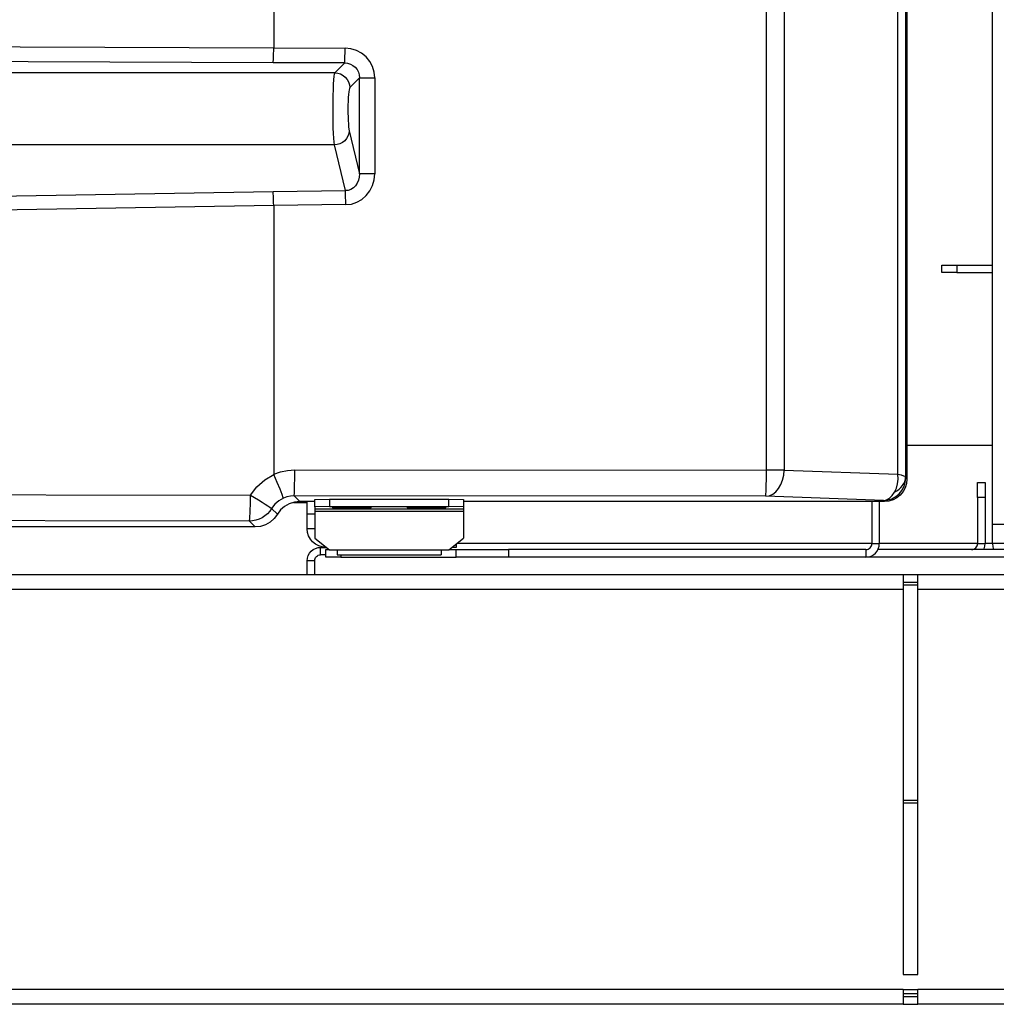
# Model space of a CAD drawing. Header units: millimetres. Extents: x 0 to 39025, y -31299 to 8400.
# Tile 330 of 373: x 15024 to 15155, y 3756 to 3888. Entities that reach past the tile are written whole.
import ezdxf

# ---------------------------------------------------------------- set-up
doc = ezdxf.new("R2010")
doc.units = ezdxf.units.MM

# ---------------------------------------------------------------- blocks, each defined once
blk = doc.blocks.new('Adapt 2 (spodaj)')
at = {"lineweight": 25}
for points in [[(969.5, 64.38), (969.5, 64.38), (969.5, 216.78), (969.5, 216.78)], [(939.15, 71.68), (939.15, 71.68), (939.15, 212.88), (939.15, 212.88)], [(941.53, 212.88), (941.53, 212.88), (941.53, 71.68), (941.53, 71.68)], [(956.81, 71.14), (956.81, 71.14), (956.81, 213.41), (956.81, 213.41)], [(957.83, 213.76), (957.83, 213.76), (957.83, 70.8), (957.83, 70.8)], [(958, 214.08), (958, 214.08), (958, 70.47), (958, 70.47)], [(873, 212.82), (873, 212.82), (873, 128.38), (873, 128.38)], [(555.08, 129.67), (555.08, 129.67), (873, 128.38), (873, 128.38)], [(873, 128.38), (873, 128.38), (873, 128.38), (873, 128.38)], [(873, 128.38), (873, 128.38), (882.58, 128.36), (882.58, 128.36)], [(872.93, 126.39), (872.93, 126.39), (554.99, 127.68), (554.99, 127.68)], [(882.53, 126.36), (882.53, 126.36), (872.93, 126.39), (872.93, 126.39)], [(881.21, 125.04), (881.21, 125.04), (882.53, 126.36), (882.53, 126.36)], [(881.21, 125.04), (881.21, 125.04), (500.48, 125.04), (500.48, 125.04)], [(884.51, 124.36), (884.51, 124.36), (883.2, 123.05), (883.2, 123.05)], [(884.51, 111.5), (884.51, 111.5), (884.51, 124.36), (884.51, 124.36)], [(886.56, 124.36), (886.56, 124.36), (886.56, 111.5), (886.56, 111.5)], [(883.13, 117.24), (883.13, 117.24), (884.51, 111.5), (884.51, 111.5)], [(881.15, 115.36), (881.15, 115.36), (500.59, 115.36), (500.59, 115.36)], [(882.62, 109.22), (882.62, 109.22), (881.15, 115.36), (881.15, 115.36)], [(586.67, 104.28), (586.67, 104.28), (872.93, 109.12), (872.93, 109.12)], [(872.93, 109.12), (872.93, 109.12), (882.62, 109.22), (882.62, 109.22)], [(873, 107.24), (873, 107.24), (586.76, 102.4), (586.76, 102.4)], [(882.67, 107.34), (882.67, 107.34), (873, 107.24), (873, 107.24)], [(873, 107.24), (873, 107.24), (873, 107.24), (873, 107.24)], [(873, 107.24), (873, 107.24), (873, 71.14), (873, 71.14)], [(962.7, 98.23), (962.7, 98.23), (962.7, 99.23), (962.7, 99.23)], [(962.7, 99.23), (962.7, 99.23), (964.7, 99.23), (964.7, 99.23)], [(964.7, 99.23), (964.7, 99.23), (964.7, 98.23), (964.7, 98.23)], [(964.7, 99.23), (964.7, 99.23), (969.5, 99.23), (969.5, 99.23)], [(964.7, 98.23), (964.7, 98.23), (962.7, 98.23), (962.7, 98.23)], [(964.7, 98.23), (964.7, 98.23), (969.5, 98.23), (969.5, 98.23)], [(958, 75.03), (958, 75.03), (969.5, 75.03), (969.5, 75.03)], [(875.83, 71.73), (875.83, 71.73), (939.15, 71.68), (939.15, 71.68)], [(941.53, 71.68), (941.53, 71.68), (956.81, 71.14), (956.81, 71.14)], [(957.85, 70.63), (957.85, 70.63), (958, 70.47), (958, 70.47)], [(967.5, 70.03), (967.5, 70.03), (968.5, 70.03), (968.5, 70.03)], [(967.5, 68.03), (967.5, 68.03), (967.5, 70.03), (967.5, 70.03)], [(968.5, 70.03), (968.5, 70.03), (968.5, 68.03), (968.5, 68.03)], [(650.23, 68.7), (650.23, 68.7), (869.89, 68.34), (869.89, 68.34)], [(939.05, 68.18), (939.05, 68.18), (875.73, 68.24), (875.73, 68.24)], [(875.73, 68.24), (875.73, 68.24), (876.5, 67.48), (876.5, 67.48)], [(878.5, 67.48), (878.5, 67.48), (876.5, 67.48), (876.5, 67.48)], [(877.5, 65.83), (877.5, 65.83), (877.5, 67.48), (877.5, 67.48)], [(878.5, 67.75), (878.5, 67.75), (880.5, 67.82), (880.5, 67.82)], [(878.5, 66.75), (878.5, 66.75), (878.5, 67.75), (878.5, 67.75)], [(880.5, 67.82), (880.5, 67.82), (880.5, 66.82), (880.5, 66.82)], [(880.5, 67.82), (880.5, 67.82), (896.5, 67.82), (896.5, 67.82)], [(896.5, 66.82), (896.5, 66.82), (896.5, 67.82), (896.5, 67.82)], [(896.5, 67.82), (896.5, 67.82), (898.5, 67.75), (898.5, 67.75)], [(898.5, 67.75), (898.5, 67.75), (898.5, 66.75), (898.5, 66.75)], [(955, 67.48), (955, 67.48), (898.5, 67.48), (898.5, 67.48)], [(954.85, 67.63), (954.85, 67.63), (939.05, 68.18), (939.05, 68.18)], [(953.3, 67.48), (953.3, 67.48), (953.3, 61.83), (953.3, 61.83)], [(954.3, 67.48), (954.3, 67.48), (954.3, 61.83), (954.3, 61.83)], [(955, 67.48), (955, 67.48), (954.85, 67.63), (954.85, 67.63)], [(968.5, 68.03), (968.5, 68.03), (967.5, 68.03), (967.5, 68.03)], [(967.5, 68.03), (967.5, 68.03), (967.5, 61.83), (967.5, 61.83)], [(968.5, 68.03), (968.5, 68.03), (968.5, 61.83), (968.5, 61.83)], [(872.72, 66.55), (872.72, 66.55), (873.49, 65.78), (873.49, 65.78)], [(875.65, 67.37), (875.65, 67.37), (877.5, 67.37), (877.5, 67.37)], [(880.5, 66.82), (880.5, 66.82), (878.5, 66.75), (878.5, 66.75)], [(878.5, 66.75), (878.5, 66.75), (878.5, 66.5), (878.5, 66.5)], [(878.5, 66.5), (878.5, 66.5), (898.5, 66.5), (898.5, 66.5)], [(878.5, 66.2), (878.5, 66.2), (898.5, 66.2), (898.5, 66.2)], [(878.5, 66.2), (878.5, 66.2), (878.5, 62.55), (878.5, 62.55)], [(880.5, 66.82), (880.5, 66.82), (896.5, 66.82), (896.5, 66.82)], [(898.5, 66.75), (898.5, 66.75), (896.5, 66.82), (896.5, 66.82)], [(898.5, 66.75), (898.5, 66.75), (898.5, 66.5), (898.5, 66.5)], [(898.5, 66.2), (898.5, 66.2), (898.5, 62.55), (898.5, 62.55)], [(869.73, 64.84), (869.73, 64.84), (650.07, 65.2), (650.07, 65.2)], [(870.49, 64.08), (870.49, 64.08), (869.73, 64.84), (869.73, 64.84)], [(877.5, 65.83), (877.5, 65.83), (878.5, 65.83), (878.5, 65.83)], [(877.5, 63.83), (877.5, 63.83), (877.5, 65.83), (877.5, 65.83)], [(870.49, 64.08), (870.49, 64.08), (47.45, 64.08), (47.45, 64.08)], [(878.5, 63.83), (878.5, 63.83), (877.5, 63.83), (877.5, 63.83)], [(969.5, 61.83), (969.5, 61.83), (969.5, 64.38), (969.5, 64.38)], [(878.5, 62.55), (878.5, 62.55), (880.5, 61), (880.5, 61)], [(896.5, 61), (896.5, 61), (898.5, 62.55), (898.5, 62.55)], [(879.3, 60.33), (879.3, 60.33), (879.3, 61.33), (879.3, 61.33)], [(879.3, 61.33), (879.3, 61.33), (880, 61.33), (880, 61.33)], [(880, 61.39), (880, 61.39), (880, 61.33), (880, 61.33)], [(880, 61.33), (880, 61.33), (880.08, 61.33), (880.08, 61.33)], [(880, 60.02), (880, 60.02), (880, 61.03), (880, 61.03)], [(880, 61.03), (880, 61.03), (880.46, 61.03), (880.46, 61.03)], [(880.5, 61), (880.5, 61), (881.5, 61), (881.5, 61)], [(881.5, 61), (881.5, 61), (895.5, 61), (895.5, 61)], [(895.5, 61), (895.5, 61), (896.5, 61), (896.5, 61)], [(896.54, 61.03), (896.54, 61.03), (897.5, 61.03), (897.5, 61.03)], [(897.5, 61.33), (897.5, 61.33), (896.92, 61.33), (896.92, 61.33)], [(897.5, 61.77), (897.5, 61.77), (897.5, 61.33), (897.5, 61.33)], [(897.5, 60.02), (897.5, 60.02), (897.5, 61.03), (897.5, 61.03)], [(897.5, 61.03), (897.5, 61.03), (904.5, 61.03), (904.5, 61.03)], [(953.3, 61.83), (953.3, 61.83), (897.57, 61.83), (897.57, 61.83)], [(904.5, 61.03), (904.5, 61.03), (904.5, 60.02), (904.5, 60.02)], [(952.5, 61.03), (952.5, 61.03), (904.5, 61.03), (904.5, 61.03)], [(952.5, 61.03), (952.5, 61.03), (952.5, 60.02), (952.5, 60.02)], [(953.3, 61.83), (953.3, 61.83), (954.3, 61.83), (954.3, 61.83)], [(986.5, 61.03), (986.5, 61.03), (954.11, 61.03), (954.11, 61.03)], [(967.5, 61.83), (967.5, 61.83), (954.3, 61.83), (954.3, 61.83)], [(967.5, 61.83), (967.5, 61.83), (968.5, 61.83), (968.5, 61.83)], [(969.5, 61.83), (969.5, 61.83), (968.5, 61.83), (968.5, 61.83)], [(971, 61.83), (971, 61.83), (969.5, 61.83), (969.5, 61.83)], [(878.5, 59.53), (878.5, 59.53), (877.5, 59.53), (877.5, 59.53)], [(877.5, 57.66), (877.5, 57.66), (877.5, 59.53), (877.5, 59.53)], [(878.5, 57.66), (878.5, 57.66), (878.5, 59.53), (878.5, 59.53)], [(880, 60.33), (880, 60.33), (879.3, 60.33), (879.3, 60.33)], [(882, 60.02), (882, 60.02), (880, 60.02), (880, 60.02)], [(881.5, 60.33), (881.5, 60.33), (895.5, 60.33), (895.5, 60.33)], [(882, 60.33), (882, 60.33), (882, 60.02), (882, 60.02)], [(882, 60.02), (882, 60.02), (897.5, 60.02), (897.5, 60.02)], [(904.5, 60.02), (904.5, 60.02), (897.5, 60.02), (897.5, 60.02)], [(952.5, 60.02), (952.5, 60.02), (904.5, 60.02), (904.5, 60.02)], [(986.5, 60.02), (986.5, 60.02), (952.5, 60.02), (952.5, 60.02)], [(957.49, 57.66), (957.49, 57.66), (54.51, 57.66), (54.51, 57.66)], [(959.49, 57.66), (959.49, 57.66), (957.49, 57.66), (957.49, 57.66)], [(1095.49, 57.66), (1095.49, 57.66), (959.49, 57.66), (959.49, 57.66)], [(957.49, 55.66), (957.49, 55.66), (54.51, 55.66), (54.51, 55.66)], [(957.49, 56.66), (957.49, 56.66), (959.49, 56.66), (959.49, 56.66)], [(959.49, 56.27), (959.49, 56.27), (957.49, 56.27), (957.49, 56.27)], [(957.49, 55.66), (957.49, 55.66), (957.49, 3.98), (957.49, 3.98)], [(1095.49, 55.66), (1095.49, 55.66), (959.49, 55.66), (959.49, 55.66)], [(959.49, 3.98), (959.49, 3.98), (959.49, 55.66), (959.49, 55.66)], [(959.49, 27.32), (959.49, 27.32), (957.49, 27.32), (957.49, 27.32)], [(957.49, 27.04), (957.49, 27.04), (959.49, 27.04), (959.49, 27.04)], [(957.49, 3.98), (957.49, 3.98), (959.49, 3.98), (959.49, 3.98)], [(957.49, 1.98), (957.49, 1.98), (6.52, 1.98), (6.52, 1.98)], [(957.49, 1.98), (957.49, 1.98), (959.49, 1.98), (959.49, 1.98)], [(959.49, 1.4), (959.49, 1.4), (957.49, 1.4), (957.49, 1.4)], [(1095.49, 1.98), (1095.49, 1.98), (959.49, 1.98), (959.49, 1.98)], [(959.49, 0.98), (959.49, 0.98), (957.49, 0.98), (957.49, 0.98)], [(957.49, -0.02), (957.49, -0.02), (6.52, -0.02), (6.52, -0.02)], [(957.49, -0.02), (957.49, -0.02), (959.49, -0.02), (959.49, -0.02)], [(1095.49, -0.02), (1095.49, -0.02), (959.49, -0.02), (959.49, -0.02)]]:
    blk.add_open_spline(points, degree=3, dxfattribs=at)
for points, knots in [([(872.93, 126.39), (872.93, 126.39), (872.94, 126.45), (872.94, 126.45), (872.94, 126.45), (872.95, 126.58), (872.95, 126.58), (872.95, 126.58), (872.96, 126.78), (872.96, 126.78), (872.96, 126.78), (872.97, 127.03), (872.97, 127.03), (872.97, 127.03), (872.99, 127.32), (872.99, 127.32), (872.99, 127.32), (872.99, 127.65), (872.99, 127.65), (872.99, 127.65), (873, 128.01), (873, 128.01), (873, 128.01), (873, 128.38), (873, 128.38)], [0, 0, 0, 0, 1, 1, 1, 2, 2, 2, 3, 3, 3, 4, 4, 4, 5, 5, 5, 6, 6, 6, 7, 7, 7, 8, 8, 8, 8]), ([(882.53, 126.36), (882.53, 126.36), (882.54, 126.43), (882.54, 126.43), (882.54, 126.43), (882.55, 126.56), (882.55, 126.56), (882.55, 126.56), (882.56, 126.76), (882.56, 126.76), (882.56, 126.76), (882.57, 127.01), (882.57, 127.01), (882.57, 127.01), (882.57, 127.3), (882.57, 127.3), (882.57, 127.3), (882.58, 127.63), (882.58, 127.63), (882.58, 127.63), (882.58, 127.99), (882.58, 127.99), (882.58, 127.99), (882.58, 128.36), (882.58, 128.36)], [0, 0, 0, 0, 1, 1, 1, 2, 2, 2, 3, 3, 3, 4, 4, 4, 5, 5, 5, 6, 6, 6, 7, 7, 7, 8, 8, 8, 8]), ([(886.56, 124.36), (886.56, 124.36), (886.48, 125.14), (886.48, 125.14), (886.48, 125.14), (886.26, 125.89), (886.26, 125.89), (886.26, 125.89), (885.89, 126.58), (885.89, 126.58), (885.89, 126.58), (885.4, 127.18), (885.4, 127.18), (885.4, 127.18), (884.8, 127.68), (884.8, 127.68), (884.8, 127.68), (884.11, 128.05), (884.11, 128.05), (884.11, 128.05), (883.36, 128.28), (883.36, 128.28), (883.36, 128.28), (882.58, 128.36), (882.58, 128.36)], [0, 0, 0, 0, 1, 1, 1, 2, 2, 2, 3, 3, 3, 4, 4, 4, 5, 5, 5, 6, 6, 6, 7, 7, 7, 8, 8, 8, 8]), ([(882.53, 126.36), (882.53, 126.36), (882.92, 126.33), (882.92, 126.33), (882.92, 126.33), (883.3, 126.21), (883.3, 126.21), (883.3, 126.21), (883.64, 126.03), (883.64, 126.03), (883.64, 126.03), (883.94, 125.78), (883.94, 125.78), (883.94, 125.78), (884.19, 125.48), (884.19, 125.48), (884.19, 125.48), (884.37, 125.13), (884.37, 125.13), (884.37, 125.13), (884.48, 124.76), (884.48, 124.76), (884.48, 124.76), (884.51, 124.36), (884.51, 124.36)], [0, 0, 0, 0, 1, 1, 1, 2, 2, 2, 3, 3, 3, 4, 4, 4, 5, 5, 5, 6, 6, 6, 7, 7, 7, 8, 8, 8, 8]), ([(881.15, 115.36), (881.15, 115.36), (881.1, 115.75), (881.1, 115.75), (881.1, 115.75), (881.06, 116.27), (881.06, 116.27), (881.06, 116.27), (881.03, 116.91), (881.03, 116.91), (881.03, 116.91), (881, 117.66), (881, 117.66), (881, 117.66), (880.99, 118.49), (880.99, 118.49), (880.99, 118.49), (880.97, 119.37), (880.97, 119.37), (880.97, 119.37), (880.97, 120.27), (880.97, 120.27), (880.97, 120.27), (880.98, 121.16), (880.98, 121.16), (880.98, 121.16), (880.99, 122.01), (880.99, 122.01), (880.99, 122.01), (881.01, 122.81), (881.01, 122.81), (881.01, 122.81), (881.04, 123.51), (881.04, 123.51), (881.04, 123.51), (881.08, 124.11), (881.08, 124.11), (881.08, 124.11), (881.12, 124.57), (881.12, 124.57), (881.12, 124.57), (881.16, 124.88), (881.16, 124.88), (881.16, 124.88), (881.21, 125.04), (881.21, 125.04)], [0, 0, 0, 0, 1, 1, 1, 2, 2, 2, 3, 3, 3, 4, 4, 4, 5, 5, 5, 6, 6, 6, 7, 7, 7, 8, 8, 8, 9, 9, 9, 10, 10, 10, 11, 11, 11, 12, 12, 12, 13, 13, 13, 14, 14, 14, 15, 15, 15, 15]), ([(881.21, 125.04), (881.21, 125.04), (881.6, 125), (881.6, 125), (881.6, 125), (881.97, 124.89), (881.97, 124.89), (881.97, 124.89), (882.31, 124.7), (882.31, 124.7), (882.31, 124.7), (882.61, 124.45), (882.61, 124.45), (882.61, 124.45), (882.86, 124.15), (882.86, 124.15), (882.86, 124.15), (883.05, 123.81), (883.05, 123.81), (883.05, 123.81), (883.16, 123.44), (883.16, 123.44), (883.16, 123.44), (883.2, 123.05), (883.2, 123.05)], [0, 0, 0, 0, 1, 1, 1, 2, 2, 2, 3, 3, 3, 4, 4, 4, 5, 5, 5, 6, 6, 6, 7, 7, 7, 8, 8, 8, 8]), ([(884.51, 124.36), (884.51, 124.36), (884.58, 124.36), (884.58, 124.36), (884.58, 124.36), (884.72, 124.36), (884.72, 124.36), (884.72, 124.36), (884.92, 124.36), (884.92, 124.36), (884.92, 124.36), (885.18, 124.36), (885.18, 124.36), (885.18, 124.36), (885.48, 124.36), (885.48, 124.36), (885.48, 124.36), (885.82, 124.36), (885.82, 124.36), (885.82, 124.36), (886.18, 124.36), (886.18, 124.36), (886.18, 124.36), (886.56, 124.36), (886.56, 124.36)], [0, 0, 0, 0, 1, 1, 1, 2, 2, 2, 3, 3, 3, 4, 4, 4, 5, 5, 5, 6, 6, 6, 7, 7, 7, 8, 8, 8, 8]), ([(883.2, 123.05), (883.2, 123.05), (883.16, 122.95), (883.16, 122.95), (883.16, 122.95), (883.11, 122.77), (883.11, 122.77), (883.11, 122.77), (883.07, 122.49), (883.07, 122.49), (883.07, 122.49), (883.04, 122.13), (883.04, 122.13), (883.04, 122.13), (883.01, 121.71), (883.01, 121.71), (883.01, 121.71), (882.98, 121.23), (882.98, 121.23), (882.98, 121.23), (882.97, 120.72), (882.97, 120.72), (882.97, 120.72), (882.97, 120.18), (882.97, 120.18), (882.97, 120.18), (882.97, 119.64), (882.97, 119.64), (882.97, 119.64), (882.98, 119.12), (882.98, 119.12), (882.98, 119.12), (883, 118.62), (883, 118.62), (883, 118.62), (883.02, 118.17), (883.02, 118.17), (883.02, 118.17), (883.05, 117.79), (883.05, 117.79), (883.05, 117.79), (883.09, 117.47), (883.09, 117.47), (883.09, 117.47), (883.13, 117.24), (883.13, 117.24)], [0, 0, 0, 0, 1, 1, 1, 2, 2, 2, 3, 3, 3, 4, 4, 4, 5, 5, 5, 6, 6, 6, 7, 7, 7, 8, 8, 8, 9, 9, 9, 10, 10, 10, 11, 11, 11, 12, 12, 12, 13, 13, 13, 14, 14, 14, 15, 15, 15, 15]), ([(883.13, 117.24), (883.13, 117.24), (883.09, 116.88), (883.09, 116.88), (883.09, 116.88), (882.97, 116.54), (882.97, 116.54), (882.97, 116.54), (882.78, 116.22), (882.78, 116.22), (882.78, 116.22), (882.53, 115.93), (882.53, 115.93), (882.53, 115.93), (882.23, 115.7), (882.23, 115.7), (882.23, 115.7), (881.89, 115.52), (881.89, 115.52), (881.89, 115.52), (881.53, 115.41), (881.53, 115.41), (881.53, 115.41), (881.15, 115.36), (881.15, 115.36)], [0, 0, 0, 0, 1, 1, 1, 2, 2, 2, 3, 3, 3, 4, 4, 4, 5, 5, 5, 6, 6, 6, 7, 7, 7, 8, 8, 8, 8]), ([(884.51, 111.5), (884.51, 111.5), (884.49, 111.05), (884.49, 111.05), (884.49, 111.05), (884.39, 110.62), (884.39, 110.62), (884.39, 110.62), (884.22, 110.22), (884.22, 110.22), (884.22, 110.22), (883.99, 109.88), (883.99, 109.88), (883.99, 109.88), (883.7, 109.59), (883.7, 109.59), (883.7, 109.59), (883.37, 109.38), (883.37, 109.38), (883.37, 109.38), (883, 109.26), (883, 109.26), (883, 109.26), (882.62, 109.22), (882.62, 109.22)], [0, 0, 0, 0, 1, 1, 1, 2, 2, 2, 3, 3, 3, 4, 4, 4, 5, 5, 5, 6, 6, 6, 7, 7, 7, 8, 8, 8, 8]), ([(882.67, 107.34), (882.67, 107.34), (883.44, 107.42), (883.44, 107.42), (883.44, 107.42), (884.17, 107.66), (884.17, 107.66), (884.17, 107.66), (884.84, 108.05), (884.84, 108.05), (884.84, 108.05), (885.43, 108.57), (885.43, 108.57), (885.43, 108.57), (885.91, 109.2), (885.91, 109.2), (885.91, 109.2), (886.27, 109.91), (886.27, 109.91), (886.27, 109.91), (886.49, 110.69), (886.49, 110.69), (886.49, 110.69), (886.56, 111.5), (886.56, 111.5)], [0, 0, 0, 0, 1, 1, 1, 2, 2, 2, 3, 3, 3, 4, 4, 4, 5, 5, 5, 6, 6, 6, 7, 7, 7, 8, 8, 8, 8]), ([(886.56, 111.5), (886.56, 111.5), (886.18, 111.5), (886.18, 111.5), (886.18, 111.5), (885.82, 111.5), (885.82, 111.5), (885.82, 111.5), (885.48, 111.5), (885.48, 111.5), (885.48, 111.5), (885.18, 111.5), (885.18, 111.5), (885.18, 111.5), (884.92, 111.5), (884.92, 111.5), (884.92, 111.5), (884.72, 111.5), (884.72, 111.5), (884.72, 111.5), (884.58, 111.5), (884.58, 111.5), (884.58, 111.5), (884.51, 111.5), (884.51, 111.5)], [0, 0, 0, 0, 1, 1, 1, 2, 2, 2, 3, 3, 3, 4, 4, 4, 5, 5, 5, 6, 6, 6, 7, 7, 7, 8, 8, 8, 8]), ([(873, 107.24), (873, 107.24), (872.99, 107.59), (872.99, 107.59), (872.99, 107.59), (872.99, 107.93), (872.99, 107.93), (872.99, 107.93), (872.97, 108.25), (872.97, 108.25), (872.97, 108.25), (872.96, 108.53), (872.96, 108.53), (872.96, 108.53), (872.95, 108.78), (872.95, 108.78), (872.95, 108.78), (872.94, 108.98), (872.94, 108.98), (872.94, 108.98), (872.93, 109.12), (872.93, 109.12)], [0, 0, 0, 0, 1, 1, 1, 2, 2, 2, 3, 3, 3, 4, 4, 4, 5, 5, 5, 6, 6, 6, 7, 7, 7, 7]), ([(882.67, 107.34), (882.67, 107.34), (882.67, 107.64), (882.67, 107.64), (882.67, 107.64), (882.67, 107.94), (882.67, 107.94), (882.67, 107.94), (882.66, 108.22), (882.66, 108.22), (882.66, 108.22), (882.66, 108.48), (882.66, 108.48), (882.66, 108.48), (882.64, 108.72), (882.64, 108.72), (882.64, 108.72), (882.64, 108.92), (882.64, 108.92), (882.64, 108.92), (882.63, 109.09), (882.63, 109.09), (882.63, 109.09), (882.62, 109.22), (882.62, 109.22)], [0, 0, 0, 0, 1, 1, 1, 2, 2, 2, 3, 3, 3, 4, 4, 4, 5, 5, 5, 6, 6, 6, 7, 7, 7, 8, 8, 8, 8]), ([(873, 71.14), (873, 71.14), (873.91, 71.47), (873.91, 71.47), (873.91, 71.47), (874.86, 71.67), (874.86, 71.67), (874.86, 71.67), (875.83, 71.73), (875.83, 71.73)], [0, 0, 0, 0, 1, 1, 1, 2, 2, 2, 3, 3, 3, 3]), ([(875.73, 68.24), (875.73, 68.24), (875.75, 68.33), (875.75, 68.33), (875.75, 68.33), (875.77, 68.54), (875.77, 68.54), (875.77, 68.54), (875.79, 68.87), (875.79, 68.87), (875.79, 68.87), (875.8, 69.3), (875.8, 69.3), (875.8, 69.3), (875.81, 69.83), (875.81, 69.83), (875.81, 69.83), (875.82, 70.42), (875.82, 70.42), (875.82, 70.42), (875.83, 71.07), (875.83, 71.07), (875.83, 71.07), (875.83, 71.73), (875.83, 71.73)], [0, 0, 0, 0, 1, 1, 1, 2, 2, 2, 3, 3, 3, 4, 4, 4, 5, 5, 5, 6, 6, 6, 7, 7, 7, 8, 8, 8, 8]), ([(939.05, 68.18), (939.05, 68.18), (939.07, 68.27), (939.07, 68.27), (939.07, 68.27), (939.09, 68.48), (939.09, 68.48), (939.09, 68.48), (939.1, 68.81), (939.1, 68.81), (939.1, 68.81), (939.12, 69.25), (939.12, 69.25), (939.12, 69.25), (939.13, 69.77), (939.13, 69.77), (939.13, 69.77), (939.14, 70.36), (939.14, 70.36), (939.14, 70.36), (939.15, 71.01), (939.15, 71.01), (939.15, 71.01), (939.15, 71.68), (939.15, 71.68)], [0, 0, 0, 0, 1, 1, 1, 2, 2, 2, 3, 3, 3, 4, 4, 4, 5, 5, 5, 6, 6, 6, 7, 7, 7, 8, 8, 8, 8]), ([(939.05, 68.18), (939.05, 68.18), (939.53, 68.26), (939.53, 68.26), (939.53, 68.26), (939.99, 68.47), (939.99, 68.47), (939.99, 68.47), (940.41, 68.8), (940.41, 68.8), (940.41, 68.8), (940.78, 69.23), (940.78, 69.23), (940.78, 69.23), (941.09, 69.76), (941.09, 69.76), (941.09, 69.76), (941.32, 70.36), (941.32, 70.36), (941.32, 70.36), (941.47, 71), (941.47, 71), (941.47, 71), (941.53, 71.68), (941.53, 71.68)], [0, 0, 0, 0, 1, 1, 1, 2, 2, 2, 3, 3, 3, 4, 4, 4, 5, 5, 5, 6, 6, 6, 7, 7, 7, 8, 8, 8, 8]), ([(941.53, 71.68), (941.53, 71.68), (941.28, 71.68), (941.28, 71.68), (941.28, 71.68), (941.02, 71.68), (941.02, 71.68), (941.02, 71.68), (940.73, 71.68), (940.73, 71.68), (940.73, 71.68), (940.44, 71.68), (940.44, 71.68), (940.44, 71.68), (940.13, 71.68), (940.13, 71.68), (940.13, 71.68), (939.8, 71.68), (939.8, 71.68), (939.8, 71.68), (939.48, 71.68), (939.48, 71.68), (939.48, 71.68), (939.15, 71.68), (939.15, 71.68)], [0, 0, 0, 0, 1, 1, 1, 2, 2, 2, 3, 3, 3, 4, 4, 4, 5, 5, 5, 6, 6, 6, 7, 7, 7, 8, 8, 8, 8]), ([(869.89, 68.34), (869.89, 68.34), (870.73, 69.47), (870.73, 69.47), (870.73, 69.47), (871.79, 70.41), (871.79, 70.41), (871.79, 70.41), (873.01, 71.11), (873.01, 71.11)], [0, 0, 0, 0, 1, 1, 1, 2, 2, 2, 3, 3, 3, 3]), ([(873.01, 71.11), (873.01, 71.11), (873, 71.14), (873, 71.14), (873, 71.14), (873, 71.14), (873, 71.14)], [0, 0, 0, 0, 1, 1, 1, 2, 2, 2, 2]), ([(874.3, 67.93), (874.3, 67.93), (874.3, 67.94), (874.3, 67.94), (874.3, 67.94), (874.29, 68), (874.29, 68), (874.29, 68), (874.15, 68.41), (874.15, 68.41), (874.15, 68.41), (873.86, 69.12), (873.86, 69.12), (873.86, 69.12), (873.47, 70.05), (873.47, 70.05), (873.47, 70.05), (873.01, 71.11), (873.01, 71.11)], [0, 0, 0, 0, 1, 1, 1, 2, 2, 2, 3, 3, 3, 4, 4, 4, 5, 5, 5, 6, 6, 6, 6]), ([(954.85, 67.63), (954.85, 67.63), (955.43, 67.69), (955.43, 67.69), (955.43, 67.69), (956, 67.86), (956, 67.86), (956, 67.86), (956.52, 68.14), (956.52, 68.14), (956.52, 68.14), (956.97, 68.51), (956.97, 68.51), (956.97, 68.51), (957.34, 68.96), (957.34, 68.96), (957.34, 68.96), (957.62, 69.48), (957.62, 69.48), (957.62, 69.48), (957.79, 70.04), (957.79, 70.04), (957.79, 70.04), (957.85, 70.63), (957.85, 70.63)], [0, 0, 0, 0, 1, 1, 1, 2, 2, 2, 3, 3, 3, 4, 4, 4, 5, 5, 5, 6, 6, 6, 7, 7, 7, 8, 8, 8, 8]), ([(958, 70.47), (958, 70.47), (957.94, 69.89), (957.94, 69.89), (957.94, 69.89), (957.77, 69.33), (957.77, 69.33), (957.77, 69.33), (957.49, 68.81), (957.49, 68.81), (957.49, 68.81), (957.12, 68.35), (957.12, 68.35), (957.12, 68.35), (956.67, 67.98), (956.67, 67.98), (956.67, 67.98), (956.15, 67.7), (956.15, 67.7), (956.15, 67.7), (955.58, 67.54), (955.58, 67.54), (955.58, 67.54), (955, 67.48), (955, 67.48)], [0, 0, 0, 0, 1, 1, 1, 2, 2, 2, 3, 3, 3, 4, 4, 4, 5, 5, 5, 6, 6, 6, 7, 7, 7, 8, 8, 8, 8]), ([(956.35, 68.75), (956.35, 68.75), (956.59, 69.27), (956.59, 69.27), (956.59, 69.27), (956.75, 69.86), (956.75, 69.86), (956.75, 69.86), (956.82, 70.49), (956.82, 70.49), (956.82, 70.49), (956.81, 71.14), (956.81, 71.14)], [0, 0, 0, 0, 1, 1, 1, 2, 2, 2, 3, 3, 3, 4, 4, 4, 4]), ([(956.35, 68.75), (956.35, 68.75), (956.66, 68.93), (956.66, 68.93), (956.66, 68.93), (956.95, 69.13), (956.95, 69.13), (956.95, 69.13), (957.2, 69.37), (957.2, 69.37), (957.2, 69.37), (957.42, 69.62), (957.42, 69.62), (957.42, 69.62), (957.59, 69.9), (957.59, 69.9), (957.59, 69.9), (957.72, 70.19), (957.72, 70.19), (957.72, 70.19), (957.8, 70.49), (957.8, 70.49), (957.8, 70.49), (957.83, 70.8), (957.83, 70.8)], [0, 0, 0, 0, 1, 1, 1, 2, 2, 2, 3, 3, 3, 4, 4, 4, 5, 5, 5, 6, 6, 6, 7, 7, 7, 8, 8, 8, 8]), ([(956.81, 71.14), (956.81, 71.14), (957.23, 71.05), (957.23, 71.05), (957.23, 71.05), (957.54, 70.95), (957.54, 70.95), (957.54, 70.95), (957.75, 70.87), (957.75, 70.87), (957.75, 70.87), (957.83, 70.8), (957.83, 70.8)], [0, 0, 0, 0, 1, 1, 1, 2, 2, 2, 3, 3, 3, 4, 4, 4, 4]), ([(957.83, 70.8), (957.83, 70.8), (957.84, 70.73), (957.84, 70.73), (957.84, 70.73), (957.84, 70.68), (957.84, 70.68), (957.84, 70.68), (957.84, 70.64), (957.84, 70.64), (957.84, 70.64), (957.85, 70.63), (957.85, 70.63)], [0, 0, 0, 0, 1, 1, 1, 2, 2, 2, 3, 3, 3, 4, 4, 4, 4]), ([(954.85, 67.63), (954.85, 67.63), (955.26, 67.72), (955.26, 67.72), (955.26, 67.72), (955.66, 67.94), (955.66, 67.94), (955.66, 67.94), (956.03, 68.29), (956.03, 68.29), (956.03, 68.29), (956.35, 68.75), (956.35, 68.75)], [0, 0, 0, 0, 1, 1, 1, 2, 2, 2, 3, 3, 3, 4, 4, 4, 4]), ([(869.73, 64.84), (869.73, 64.84), (869.76, 64.93), (869.76, 64.93), (869.76, 64.93), (869.79, 65.14), (869.79, 65.14), (869.79, 65.14), (869.81, 65.48), (869.81, 65.48), (869.81, 65.48), (869.84, 65.91), (869.84, 65.91), (869.84, 65.91), (869.86, 66.43), (869.86, 66.43), (869.86, 66.43), (869.87, 67.03), (869.87, 67.03), (869.87, 67.03), (869.88, 67.67), (869.88, 67.67), (869.88, 67.67), (869.89, 68.34), (869.89, 68.34)], [0, 0, 0, 0, 1, 1, 1, 2, 2, 2, 3, 3, 3, 4, 4, 4, 5, 5, 5, 6, 6, 6, 7, 7, 7, 8, 8, 8, 8]), ([(869.89, 68.34), (869.89, 68.34), (870.44, 68.01), (870.44, 68.01), (870.44, 68.01), (870.96, 67.69), (870.96, 67.69), (870.96, 67.69), (871.45, 67.39), (871.45, 67.39), (871.45, 67.39), (871.87, 67.13), (871.87, 67.13), (871.87, 67.13), (872.22, 66.9), (872.22, 66.9), (872.22, 66.9), (872.48, 66.72), (872.48, 66.72), (872.48, 66.72), (872.65, 66.61), (872.65, 66.61), (872.65, 66.61), (872.72, 66.55), (872.72, 66.55)], [0, 0, 0, 0, 1, 1, 1, 2, 2, 2, 3, 3, 3, 4, 4, 4, 5, 5, 5, 6, 6, 6, 7, 7, 7, 8, 8, 8, 8]), ([(874.3, 67.93), (874.3, 67.93), (873.68, 67.58), (873.68, 67.58), (873.68, 67.58), (873.15, 67.12), (873.15, 67.12), (873.15, 67.12), (872.72, 66.55), (872.72, 66.55)], [0, 0, 0, 0, 1, 1, 1, 2, 2, 2, 3, 3, 3, 3]), ([(876.5, 67.48), (876.5, 67.48), (875.78, 67.4), (875.78, 67.4), (875.78, 67.4), (875.09, 67.18), (875.09, 67.18), (875.09, 67.18), (874.47, 66.83), (874.47, 66.83), (874.47, 66.83), (873.93, 66.35), (873.93, 66.35), (873.93, 66.35), (873.49, 65.78), (873.49, 65.78)], [0, 0, 0, 0, 1, 1, 1, 2, 2, 2, 3, 3, 3, 4, 4, 4, 5, 5, 5, 5]), ([(875.73, 68.24), (875.73, 68.24), (875.24, 68.21), (875.24, 68.21), (875.24, 68.21), (874.76, 68.1), (874.76, 68.1), (874.76, 68.1), (874.3, 67.93), (874.3, 67.93)], [0, 0, 0, 0, 1, 1, 1, 2, 2, 2, 3, 3, 3, 3]), ([(872.72, 66.55), (872.72, 66.55), (872.47, 66.18), (872.47, 66.18), (872.47, 66.18), (872.17, 65.84), (872.17, 65.84), (872.17, 65.84), (871.82, 65.55), (871.82, 65.55), (871.82, 65.55), (871.45, 65.3), (871.45, 65.3), (871.45, 65.3), (871.05, 65.1), (871.05, 65.1), (871.05, 65.1), (870.62, 64.96), (870.62, 64.96), (870.62, 64.96), (870.17, 64.88), (870.17, 64.88), (870.17, 64.88), (869.73, 64.84), (869.73, 64.84)], [0, 0, 0, 0, 1, 1, 1, 2, 2, 2, 3, 3, 3, 4, 4, 4, 5, 5, 5, 6, 6, 6, 7, 7, 7, 8, 8, 8, 8]), ([(878.5, 66.5), (878.5, 66.5), (878.5, 66.49), (878.5, 66.49), (878.5, 66.49), (878.5, 66.47), (878.5, 66.47), (878.5, 66.47), (878.5, 66.45), (878.5, 66.45), (878.5, 66.45), (878.5, 66.41), (878.5, 66.41), (878.5, 66.41), (878.5, 66.37), (878.5, 66.37), (878.5, 66.37), (878.5, 66.32), (878.5, 66.32), (878.5, 66.32), (878.5, 66.27), (878.5, 66.27), (878.5, 66.27), (878.5, 66.2), (878.5, 66.2)], [0, 0, 0, 0, 1, 1, 1, 2, 2, 2, 3, 3, 3, 4, 4, 4, 5, 5, 5, 6, 6, 6, 7, 7, 7, 8, 8, 8, 8]), ([(883.5, 66.55), (883.5, 66.55), (884.44, 66.56), (884.44, 66.56), (884.44, 66.56), (885.25, 66.58), (885.25, 66.58), (885.25, 66.58), (885.83, 66.6), (885.83, 66.6), (885.83, 66.6), (886.09, 66.64), (886.09, 66.64), (886.09, 66.64), (886, 66.67), (886, 66.67), (886, 66.67), (885.57, 66.7), (885.57, 66.7), (885.57, 66.7), (884.87, 66.72), (884.87, 66.72), (884.87, 66.72), (883.98, 66.73), (883.98, 66.73), (883.98, 66.73), (883.02, 66.73), (883.02, 66.73), (883.02, 66.73), (882.13, 66.72), (882.13, 66.72), (882.13, 66.72), (881.42, 66.7), (881.42, 66.7), (881.42, 66.7), (881, 66.67), (881, 66.67), (881, 66.67), (880.91, 66.64), (880.91, 66.64), (880.91, 66.64), (881.17, 66.6), (881.17, 66.6), (881.17, 66.6), (881.75, 66.58), (881.75, 66.58), (881.75, 66.58), (882.56, 66.56), (882.56, 66.56), (882.56, 66.56), (883.5, 66.55), (883.5, 66.55)], [0, 0, 0, 0, 1, 1, 1, 2, 2, 2, 3, 3, 3, 4, 4, 4, 5, 5, 5, 6, 6, 6, 7, 7, 7, 8, 8, 8, 9, 9, 9, 10, 10, 10, 11, 11, 11, 12, 12, 12, 13, 13, 13, 14, 14, 14, 15, 15, 15, 16, 16, 16, 17, 17, 17, 17]), ([(893.5, 66.55), (893.5, 66.55), (894.44, 66.56), (894.44, 66.56), (894.44, 66.56), (895.25, 66.58), (895.25, 66.58), (895.25, 66.58), (895.83, 66.6), (895.83, 66.6), (895.83, 66.6), (896.09, 66.64), (896.09, 66.64), (896.09, 66.64), (896, 66.67), (896, 66.67), (896, 66.67), (895.57, 66.7), (895.57, 66.7), (895.57, 66.7), (894.87, 66.72), (894.87, 66.72), (894.87, 66.72), (893.98, 66.73), (893.98, 66.73), (893.98, 66.73), (893.02, 66.73), (893.02, 66.73), (893.02, 66.73), (892.13, 66.72), (892.13, 66.72), (892.13, 66.72), (891.43, 66.7), (891.43, 66.7), (891.43, 66.7), (891, 66.67), (891, 66.67), (891, 66.67), (890.91, 66.64), (890.91, 66.64), (890.91, 66.64), (891.17, 66.6), (891.17, 66.6), (891.17, 66.6), (891.75, 66.58), (891.75, 66.58), (891.75, 66.58), (892.56, 66.56), (892.56, 66.56), (892.56, 66.56), (893.5, 66.55), (893.5, 66.55)], [0, 0, 0, 0, 1, 1, 1, 2, 2, 2, 3, 3, 3, 4, 4, 4, 5, 5, 5, 6, 6, 6, 7, 7, 7, 8, 8, 8, 9, 9, 9, 10, 10, 10, 11, 11, 11, 12, 12, 12, 13, 13, 13, 14, 14, 14, 15, 15, 15, 16, 16, 16, 17, 17, 17, 17]), ([(898.5, 66.5), (898.5, 66.5), (898.5, 66.49), (898.5, 66.49), (898.5, 66.49), (898.5, 66.47), (898.5, 66.47), (898.5, 66.47), (898.5, 66.45), (898.5, 66.45), (898.5, 66.45), (898.5, 66.41), (898.5, 66.41), (898.5, 66.41), (898.5, 66.37), (898.5, 66.37), (898.5, 66.37), (898.5, 66.32), (898.5, 66.32), (898.5, 66.32), (898.5, 66.27), (898.5, 66.27), (898.5, 66.27), (898.5, 66.2), (898.5, 66.2)], [0, 0, 0, 0, 1, 1, 1, 2, 2, 2, 3, 3, 3, 4, 4, 4, 5, 5, 5, 6, 6, 6, 7, 7, 7, 8, 8, 8, 8]), ([(873.49, 65.78), (873.49, 65.78), (873.06, 65.2), (873.06, 65.2), (873.06, 65.2), (872.52, 64.72), (872.52, 64.72), (872.52, 64.72), (871.9, 64.37), (871.9, 64.37), (871.9, 64.37), (871.21, 64.15), (871.21, 64.15), (871.21, 64.15), (870.49, 64.08), (870.49, 64.08)], [0, 0, 0, 0, 1, 1, 1, 2, 2, 2, 3, 3, 3, 4, 4, 4, 5, 5, 5, 5]), ([(880, 61.33), (880, 61.33), (879.51, 61.38), (879.51, 61.38), (879.51, 61.38), (879.04, 61.52), (879.04, 61.52), (879.04, 61.52), (878.61, 61.75), (878.61, 61.75), (878.61, 61.75), (878.23, 62.06), (878.23, 62.06), (878.23, 62.06), (877.92, 62.44), (877.92, 62.44), (877.92, 62.44), (877.69, 62.87), (877.69, 62.87), (877.69, 62.87), (877.55, 63.34), (877.55, 63.34), (877.55, 63.34), (877.5, 63.83), (877.5, 63.83)], [0, 0, 0, 0, 1, 1, 1, 2, 2, 2, 3, 3, 3, 4, 4, 4, 5, 5, 5, 6, 6, 6, 7, 7, 7, 8, 8, 8, 8]), ([(971.8, 64.38), (971.8, 64.38), (971.35, 64.38), (971.35, 64.38), (971.35, 64.38), (970.92, 64.38), (970.92, 64.38), (970.92, 64.38), (970.52, 64.38), (970.52, 64.38), (970.52, 64.38), (970.17, 64.38), (970.17, 64.38), (970.17, 64.38), (969.89, 64.38), (969.89, 64.38), (969.89, 64.38), (969.67, 64.38), (969.67, 64.38), (969.67, 64.38), (969.54, 64.38), (969.54, 64.38), (969.54, 64.38), (969.5, 64.38), (969.5, 64.38)], [0, 0, 0, 0, 1, 1, 1, 2, 2, 2, 3, 3, 3, 4, 4, 4, 5, 5, 5, 6, 6, 6, 7, 7, 7, 8, 8, 8, 8]), ([(877.5, 59.53), (877.5, 59.53), (877.53, 59.88), (877.53, 59.88), (877.53, 59.88), (877.64, 60.22), (877.64, 60.22), (877.64, 60.22), (877.8, 60.53), (877.8, 60.53), (877.8, 60.53), (878.03, 60.8), (878.03, 60.8), (878.03, 60.8), (878.3, 61.02), (878.3, 61.02), (878.3, 61.02), (878.61, 61.19), (878.61, 61.19), (878.61, 61.19), (878.95, 61.29), (878.95, 61.29), (878.95, 61.29), (879.3, 61.33), (879.3, 61.33)], [0, 0, 0, 0, 1, 1, 1, 2, 2, 2, 3, 3, 3, 4, 4, 4, 5, 5, 5, 6, 6, 6, 7, 7, 7, 8, 8, 8, 8]), ([(881.5, 61), (881.5, 61), (881.5, 60.85), (881.5, 60.85), (881.5, 60.85), (881.5, 60.72), (881.5, 60.72), (881.5, 60.72), (881.5, 60.6), (881.5, 60.6), (881.5, 60.6), (881.5, 60.5), (881.5, 60.5), (881.5, 60.5), (881.5, 60.43), (881.5, 60.43), (881.5, 60.43), (881.5, 60.37), (881.5, 60.37), (881.5, 60.37), (881.5, 60.34), (881.5, 60.34), (881.5, 60.34), (881.5, 60.33), (881.5, 60.33)], [0, 0, 0, 0, 1, 1, 1, 2, 2, 2, 3, 3, 3, 4, 4, 4, 5, 5, 5, 6, 6, 6, 7, 7, 7, 8, 8, 8, 8]), ([(895.5, 61), (895.5, 61), (895.5, 60.85), (895.5, 60.85), (895.5, 60.85), (895.5, 60.72), (895.5, 60.72), (895.5, 60.72), (895.5, 60.6), (895.5, 60.6), (895.5, 60.6), (895.5, 60.5), (895.5, 60.5), (895.5, 60.5), (895.5, 60.43), (895.5, 60.43), (895.5, 60.43), (895.5, 60.37), (895.5, 60.37), (895.5, 60.37), (895.5, 60.34), (895.5, 60.34), (895.5, 60.34), (895.5, 60.33), (895.5, 60.33)], [0, 0, 0, 0, 1, 1, 1, 2, 2, 2, 3, 3, 3, 4, 4, 4, 5, 5, 5, 6, 6, 6, 7, 7, 7, 8, 8, 8, 8]), ([(952.5, 60.02), (952.5, 60.02), (952.85, 60.06), (952.85, 60.06), (952.85, 60.06), (953.19, 60.16), (953.19, 60.16), (953.19, 60.16), (953.5, 60.33), (953.5, 60.33), (953.5, 60.33), (953.77, 60.55), (953.77, 60.55), (953.77, 60.55), (954, 60.83), (954, 60.83), (954, 60.83), (954.16, 61.14), (954.16, 61.14), (954.16, 61.14), (954.27, 61.47), (954.27, 61.47), (954.27, 61.47), (954.3, 61.83), (954.3, 61.83)], [0, 0, 0, 0, 1, 1, 1, 2, 2, 2, 3, 3, 3, 4, 4, 4, 5, 5, 5, 6, 6, 6, 7, 7, 7, 8, 8, 8, 8]), ([(952.5, 61.03), (952.5, 61.03), (952.66, 61.04), (952.66, 61.04), (952.66, 61.04), (952.8, 61.09), (952.8, 61.09), (952.8, 61.09), (952.94, 61.16), (952.94, 61.16), (952.94, 61.16), (953.07, 61.26), (953.07, 61.26), (953.07, 61.26), (953.16, 61.38), (953.16, 61.38), (953.16, 61.38), (953.24, 61.52), (953.24, 61.52), (953.24, 61.52), (953.28, 61.67), (953.28, 61.67), (953.28, 61.67), (953.3, 61.83), (953.3, 61.83)], [0, 0, 0, 0, 1, 1, 1, 2, 2, 2, 3, 3, 3, 4, 4, 4, 5, 5, 5, 6, 6, 6, 7, 7, 7, 8, 8, 8, 8]), ([(966.7, 61.03), (966.7, 61.03), (966.86, 61.04), (966.86, 61.04), (966.86, 61.04), (967, 61.09), (967, 61.09), (967, 61.09), (967.14, 61.16), (967.14, 61.16), (967.14, 61.16), (967.27, 61.26), (967.27, 61.26), (967.27, 61.26), (967.36, 61.38), (967.36, 61.38), (967.36, 61.38), (967.44, 61.52), (967.44, 61.52), (967.44, 61.52), (967.48, 61.67), (967.48, 61.67), (967.48, 61.67), (967.5, 61.83), (967.5, 61.83)], [0, 0, 0, 0, 1, 1, 1, 2, 2, 2, 3, 3, 3, 4, 4, 4, 5, 5, 5, 6, 6, 6, 7, 7, 7, 8, 8, 8, 8]), ([(968.31, 61.03), (968.31, 61.03), (968.36, 61.14), (968.36, 61.14), (968.36, 61.14), (968.46, 61.47), (968.46, 61.47), (968.46, 61.47), (968.5, 61.83), (968.5, 61.83)], [0, 0, 0, 0, 1, 1, 1, 2, 2, 2, 3, 3, 3, 3]), ([(969.5, 61.83), (969.5, 61.83), (969.54, 61.38), (969.54, 61.38), (969.54, 61.38), (969.64, 61.03), (969.64, 61.03)], [0, 0, 0, 0, 1, 1, 1, 2, 2, 2, 2]), ([(878.5, 59.53), (878.5, 59.53), (878.51, 59.68), (878.51, 59.68), (878.51, 59.68), (878.56, 59.83), (878.56, 59.83), (878.56, 59.83), (878.63, 59.97), (878.63, 59.97), (878.63, 59.97), (878.73, 60.09), (878.73, 60.09), (878.73, 60.09), (878.86, 60.19), (878.86, 60.19), (878.86, 60.19), (878.99, 60.26), (878.99, 60.26), (878.99, 60.26), (879.14, 60.31), (879.14, 60.31), (879.14, 60.31), (879.3, 60.33), (879.3, 60.33)], [0, 0, 0, 0, 1, 1, 1, 2, 2, 2, 3, 3, 3, 4, 4, 4, 5, 5, 5, 6, 6, 6, 7, 7, 7, 8, 8, 8, 8]), ([(957.49, 57.66), (957.49, 57.66), (957.49, 57.62), (957.49, 57.62), (957.49, 57.62), (957.49, 57.51), (957.49, 57.51), (957.49, 57.51), (957.49, 57.32), (957.49, 57.32), (957.49, 57.32), (957.49, 57.07), (957.49, 57.07), (957.49, 57.07), (957.49, 56.77), (957.49, 56.77), (957.49, 56.77), (957.49, 56.42), (957.49, 56.42), (957.49, 56.42), (957.49, 56.05), (957.49, 56.05), (957.49, 56.05), (957.49, 55.66), (957.49, 55.66)], [0, 0, 0, 0, 1, 1, 1, 2, 2, 2, 3, 3, 3, 4, 4, 4, 5, 5, 5, 6, 6, 6, 7, 7, 7, 8, 8, 8, 8]), ([(959.49, 55.66), (959.49, 55.66), (959.49, 56.05), (959.49, 56.05), (959.49, 56.05), (959.49, 56.42), (959.49, 56.42), (959.49, 56.42), (959.49, 56.77), (959.49, 56.77), (959.49, 56.77), (959.49, 57.07), (959.49, 57.07), (959.49, 57.07), (959.49, 57.32), (959.49, 57.32), (959.49, 57.32), (959.49, 57.51), (959.49, 57.51), (959.49, 57.51), (959.49, 57.62), (959.49, 57.62), (959.49, 57.62), (959.49, 57.66), (959.49, 57.66)], [0, 0, 0, 0, 1, 1, 1, 2, 2, 2, 3, 3, 3, 4, 4, 4, 5, 5, 5, 6, 6, 6, 7, 7, 7, 8, 8, 8, 8]), ([(957.49, 1.98), (957.49, 1.98), (957.49, 1.59), (957.49, 1.59), (957.49, 1.59), (957.49, 1.21), (957.49, 1.21), (957.49, 1.21), (957.49, 0.86), (957.49, 0.86), (957.49, 0.86), (957.49, 0.56), (957.49, 0.56), (957.49, 0.56), (957.49, 0.31), (957.49, 0.31), (957.49, 0.31), (957.49, 0.13), (957.49, 0.13), (957.49, 0.13), (957.49, 0.01), (957.49, 0.01), (957.49, 0.01), (957.49, -0.02), (957.49, -0.02)], [0, 0, 0, 0, 1, 1, 1, 2, 2, 2, 3, 3, 3, 4, 4, 4, 5, 5, 5, 6, 6, 6, 7, 7, 7, 8, 8, 8, 8]), ([(959.49, -0.02), (959.49, -0.02), (959.49, 0.01), (959.49, 0.01), (959.49, 0.01), (959.49, 0.13), (959.49, 0.13), (959.49, 0.13), (959.49, 0.31), (959.49, 0.31), (959.49, 0.31), (959.49, 0.56), (959.49, 0.56), (959.49, 0.56), (959.49, 0.86), (959.49, 0.86), (959.49, 0.86), (959.49, 1.21), (959.49, 1.21), (959.49, 1.21), (959.49, 1.59), (959.49, 1.59), (959.49, 1.59), (959.49, 1.98), (959.49, 1.98)], [0, 0, 0, 0, 1, 1, 1, 2, 2, 2, 3, 3, 3, 4, 4, 4, 5, 5, 5, 6, 6, 6, 7, 7, 7, 8, 8, 8, 8])]:
    blk.add_open_spline(points, degree=3, knots=knots, dxfattribs=at)

msp = doc.modelspace()

# ---------------------------------------------------------------- block references
at = {"color": 1}
msp.add_blockref('Adapt 2 (spodaj)', (14184.86, 3755.86), dxfattribs=at)

doc.saveas('drawing.dxf')
